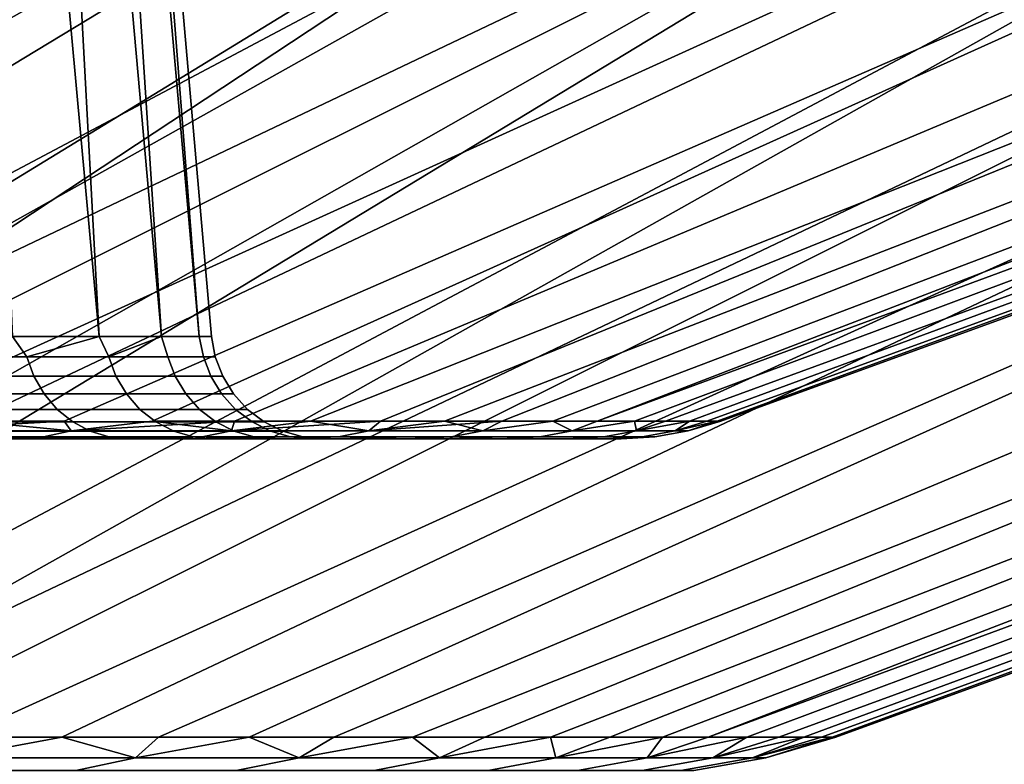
# Model space of a CAD drawing. Header units: metres. Extents: x -109 to 109, y -100 to 76.
# Tile 224 of 337: x -63.43 to -59.04, y 38.85 to 42.17. Entities that reach past the tile are written whole.
import ezdxf

# ---------------------------------------------------------------- set-up
doc = ezdxf.new("R2010")
doc.units = ezdxf.units.M
doc.layers.add('solid_21062310', color=7, linetype='CONTINUOUS')

msp = doc.modelspace()

# ---------------------------------------------------------------- linework, layer by layer
at = {"layer": 'solid_21062310'}
for points in [[(-61.485443, 45.414608, -26.005945), (-63.470852, 45.414608, -27.055265), (-69.02327, 40.378399, -14.362676), (-68.403893, 40.378399, -14.022872)], [(-63.470882, 45.414608, 27.055279), (-61.48547, 45.414608, 26.00596), (-68.403893, 40.378399, 14.022872), (-69.02327, 40.378399, 14.362676)], [(-59.584007, 45.414608, -24.811193), (-61.485443, 45.414608, -26.005945), (-68.403893, 40.378399, -14.022872), (-67.799919, 40.378399, -13.656374)], [(-61.48547, 45.414608, 26.00596), (-59.584023, 45.414608, 24.811203), (-67.799919, 40.378399, 13.656374), (-68.403893, 40.378399, 14.022872)], [(-59.584007, 45.414608, -24.811193), (-67.799919, 40.378399, -13.656374), (-67.212509, 40.378399, -13.263879)], [(-59.584023, 45.414608, 24.811203), (-67.212509, 40.378399, 13.263879), (-67.799919, 40.378399, 13.656374)], [(-57.777172, 45.414608, -23.477686), (-59.584007, 45.414608, -24.811193), (-67.212509, 40.378399, -13.263879), (-66.642784, 40.378399, -12.846137)], [(-59.584023, 45.414608, 24.811203), (-57.777184, 45.414608, 23.477695), (-66.642784, 40.378399, 12.846137), (-67.212509, 40.378399, 13.263879)], [(-57.777172, 45.414608, -23.477686), (-66.642784, 40.378399, -12.846137), (-66.09182, 40.378399, -12.403942)], [(-57.777184, 45.414608, 23.477695), (-66.09182, 40.378399, 12.403942), (-66.642784, 40.378399, 12.846137)], [(-56.075035, 45.414608, -22.01288), (-57.777172, 45.414608, -23.477686), (-66.09182, 40.378399, -12.403942), (-65.560677, 40.378399, -11.938136)], [(-57.777184, 45.414608, 23.477695), (-56.075047, 45.414608, 22.012892), (-65.560677, 40.378399, 11.938137), (-66.09182, 40.378399, 12.403942)], [(-56.075035, 45.414608, -22.01288), (-65.560677, 40.378399, -11.938136), (-65.050354, 40.378399, -11.449606)], [(-54.487133, 45.414608, 20.42498), (-65.050354, 40.378399, 11.449607), (-65.560677, 40.378399, 11.938137), (-56.075047, 45.414608, 22.012892)], [(-56.075035, 45.414608, -22.01288), (-65.050354, 40.378399, -11.449606), (-64.561821, 40.378399, -10.939281), (-54.487122, 45.414608, -20.424967)], [(-64.914383, 40.335075, 11.103917), (-65.050354, 40.378399, 11.449607), (-54.487133, 45.414608, 20.42498), (-64.561821, 40.378399, 10.939282)], [(-53.022308, 45.414608, -18.722822), (-54.487122, 45.414608, -20.424967), (-64.561821, 40.378399, -10.939281), (-64.096024, 40.378399, -10.408134)], [(-54.487133, 45.414608, 20.42498), (-53.02232, 45.414608, 18.722839), (-64.096024, 40.378399, 10.408134), (-64.561821, 40.378399, 10.939282)], [(-64.014442, 40.335075, -10.081386), (-63.653831, 40.378399, -9.857174), (-53.022308, 45.414608, -18.722822), (-64.096024, 40.378399, -10.408134)], [(-64.014442, 40.335075, 10.081386), (-64.096024, 40.378399, 10.408134), (-53.02232, 45.414608, 18.722839), (-63.653831, 40.378399, 9.857175)], [(-51.688793, 45.414608, -16.915976), (-53.022308, 45.414608, -18.722822), (-63.653831, 40.378399, -9.857174), (-63.236095, 40.378399, -9.287451)], [(-53.02232, 45.414608, 18.722839), (-51.688801, 45.414608, 16.915985), (-63.236095, 40.378399, 9.287452), (-63.653831, 40.378399, 9.857175)], [(-63.204456, 40.335075, -8.986217), (-62.843605, 40.378399, -8.700049), (-51.688793, 45.414608, -16.915976), (-63.236095, 40.378399, -9.287451)], [(-63.204456, 40.335075, 8.986217), (-63.236095, 40.378399, 9.287452), (-51.688801, 45.414608, 16.915985), (-62.843605, 40.378399, 8.700049)], [(-50.494038, 45.414608, -15.014528), (-51.688793, 45.414608, -16.915976), (-62.843605, 40.378399, -8.700049), (-62.477116, 40.378399, -8.096087)], [(-51.688801, 45.414608, 16.915985), (-50.49403, 45.414608, 15.014516), (-62.477116, 40.378399, 8.096087), (-62.843605, 40.378399, 8.700049)], [(-49.444717, 45.414608, -13.029114), (-50.494038, 45.414608, -15.014528), (-62.477116, 40.378399, -8.096087), (-62.137314, 40.378399, -7.476713)], [(-50.49403, 45.414608, 15.014516), (-49.444706, 45.414608, 13.029093), (-62.137314, 40.378399, 7.476713), (-62.477116, 40.378399, 8.096087)], [(-49.444717, 45.414608, -13.029114), (-62.137314, 40.378399, -7.476713), (-61.824856, 40.378399, -6.843107)], [(-49.444706, 45.414608, 13.029093), (-61.824856, 40.378399, 6.843107), (-62.137314, 40.378399, 7.476713)], [(-48.546703, 45.414608, -10.970835), (-49.444717, 45.414608, -13.029114), (-61.824856, 40.378399, -6.843107), (-61.540333, 40.378399, -6.196475)], [(-49.444706, 45.414608, 13.029093), (-48.5467, 45.414608, 10.970829), (-61.540333, 40.378399, 6.196476), (-61.824856, 40.378399, 6.843107)], [(-48.546703, 45.414608, -10.970835), (-61.540333, 40.378399, -6.196475), (-61.284286, 40.378399, -5.538047)], [(-48.5467, 45.414608, 10.970829), (-61.284286, 40.378399, 5.538048), (-61.540333, 40.378399, 6.196476)], [(-47.805012, 45.414608, -8.851203), (-48.546703, 45.414608, -10.970835), (-61.284286, 40.378399, -5.538047), (-61.057201, 40.378399, -4.869077)], [(-48.5467, 45.414608, 10.970829), (-47.805016, 45.414608, 8.851211), (-61.057201, 40.378399, 4.869078), (-61.284286, 40.378399, 5.538048)], [(-47.805012, 45.414608, -8.851203), (-61.057201, 40.378399, -4.869077), (-60.859512, 40.378399, -4.190839)], [(-47.223801, 45.414608, 6.68208), (-60.859512, 40.378399, 4.19084), (-61.057201, 40.378399, 4.869078), (-47.805016, 45.414608, 8.851211)], [(-47.805012, 45.414608, -8.851203), (-60.859512, 40.378399, -4.190839), (-60.691597, 40.378399, -3.504624), (-47.223797, 45.414608, -6.682076)], [(-47.223801, 45.414608, 6.68208), (-60.691597, 40.378399, 3.504624), (-60.859512, 40.378399, 4.19084)], [(-46.806309, 45.414608, -4.475582), (-47.223797, 45.414608, -6.682076), (-60.691597, 40.378399, -3.504624), (-60.553776, 40.378399, -2.811738)], [(-47.223801, 45.414608, 6.68208), (-46.806309, 45.414608, 4.475584), (-60.553776, 40.378399, 2.811738), (-60.691597, 40.378399, 3.504624)], [(-46.806309, 45.414608, -4.475582), (-60.553776, 40.378399, -2.811738), (-60.446308, 40.378399, -2.113499)], [(-46.806309, 45.414608, 4.475584), (-60.446308, 40.378399, 2.1135), (-60.553776, 40.378399, 2.811738)], [(-46.554878, 45.414608, -2.244064), (-46.806309, 45.414608, -4.475582), (-60.446308, 40.378399, -2.113499), (-60.369396, 40.378399, -1.411238)], [(-46.806309, 45.414608, 4.475584), (-46.554878, 45.414608, 2.244064), (-60.369396, 40.378399, 1.411239), (-60.446308, 40.378399, 2.1135)], [(-46.554878, 45.414608, -2.244064), (-60.369396, 40.378399, -1.411238), (-60.323193, 40.378399, -0.706291)], [(-46.554878, 45.414608, 2.244064), (-60.323193, 40.378399, 0.706291), (-60.369396, 40.378399, 1.411239)], [(-46.470913, 45.414608), (-46.554878, 45.414608, -2.244064), (-60.323193, 40.378399, -0.706291), (-60.307781, 40.378399)], [(-46.554878, 45.414608, 2.244064), (-46.470913, 45.414608), (-60.307781, 40.378399), (-60.323193, 40.378399, 0.706291)], [(-63.466427, 40.756424, 4.891582), (-63.080418, 40.756424, 3.703568), (-63.467503, 45, 3.707311), (-63.653206, 45, 4.307123)], [(-63.080418, 40.756424, -3.703569), (-63.466427, 40.756424, -4.891582), (-63.653206, 45, -4.307123), (-63.467503, 45, -3.707311)], [(-63.080418, 40.756424, 3.703568), (-63.309692, 45, 3.10061), (-63.467503, 45, 3.707311)], [(-63.080418, 40.756424, -3.703569), (-63.467503, 45, -3.707311), (-63.309692, 45, -3.10061)], [(-63.080418, 40.756424, 3.703568), (-62.802456, 40.756424, 2.485737), (-63.180885, 45, 2.490689), (-63.309692, 45, 3.10061)], [(-62.802456, 40.756424, -2.485737), (-63.080418, 40.756424, -3.703569), (-63.309692, 45, -3.10061), (-63.180885, 45, -2.490689)], [(-62.802456, 40.756424, 2.485737), (-63.080746, 45, 1.876426), (-63.180885, 45, 2.490689)], [(-62.802456, 40.756424, -2.485737), (-63.180885, 45, -2.490689), (-63.080746, 45, -1.876426)], [(-62.802456, 40.756424, 2.485737), (-62.634777, 40.756424, 1.247892), (-63.008884, 45, 1.256556), (-63.080746, 45, 1.876426)], [(-62.634777, 40.756424, -1.247892), (-62.802456, 40.756424, -2.485737), (-63.080746, 45, -1.876426), (-63.008884, 45, -1.256556)], [(-62.634777, 40.756424, 1.247892), (-62.965302, 45, 0.631081), (-63.008884, 45, 1.256556)], [(-62.634777, 40.756424, -1.247892), (-63.008884, 45, -1.256556), (-62.965302, 45, -0.631081)], [(-62.634777, 40.756424, 1.247892), (-62.578735, 40.756424), (-62.950001, 45), (-62.965302, 45, 0.631081)], [(-62.578735, 40.756424), (-62.634777, 40.756424, -1.247892), (-62.965302, 45, -0.631081), (-62.950001, 45)], [(-65.341705, 44.00507, -28.430853), (-63.248264, 44.00507, -27.517494), (-69.440071, 38.968861, -15.140104), (-70.107193, 38.968861, -15.433643)], [(-63.248249, 44.00507, 27.517487), (-65.34169, 44.00507, 28.430847), (-70.107185, 38.968861, 15.43364), (-69.440063, 38.968861, 15.1401)], [(-63.248264, 44.00507, -27.517494), (-68.786392, 38.968861, -14.817744), (-69.440071, 38.968861, -15.140104)], [(-63.248249, 44.00507, 27.517487), (-69.440063, 38.968861, 15.1401), (-68.786385, 38.968861, 14.81774)], [(-63.248264, 44.00507, -27.517494), (-61.228931, 44.00507, -26.450243), (-68.147392, 38.968861, -14.467178), (-68.786392, 38.968861, -14.817744)], [(-61.228916, 44.00507, 26.450235), (-63.248249, 44.00507, 27.517487), (-68.786385, 38.968861, 14.81774), (-68.147385, 38.968861, 14.467174)], [(-61.228931, 44.00507, -26.450243), (-59.294994, 44.00507, -25.235071), (-67.524292, 38.968861, -14.089073), (-68.147392, 38.968861, -14.467178)], [(-59.294979, 44.00507, 25.23506), (-61.228916, 44.00507, 26.450235), (-68.147385, 38.968861, 14.467174), (-67.524284, 38.968861, 14.089068)], [(-59.294994, 44.00507, -25.235071), (-66.918282, 38.968861, -13.684149), (-67.524292, 38.968861, -14.089073)], [(-59.294979, 44.00507, 25.23506), (-67.524284, 38.968861, 14.089068), (-66.918266, 38.968861, 13.684143)], [(-59.294994, 44.00507, -25.235071), (-57.457283, 44.00507, -23.878775), (-66.330505, 38.968861, -13.253177), (-66.918282, 38.968861, -13.684149)], [(-57.457268, 44.00507, 23.878763), (-59.294979, 44.00507, 25.23506), (-66.918266, 38.968861, 13.684143), (-66.330498, 38.968861, 13.253171)], [(-57.457283, 44.00507, -23.878775), (-65.762093, 38.968861, -12.796976), (-66.330505, 38.968861, -13.253177)], [(-57.457268, 44.00507, 23.878763), (-66.330498, 38.968861, 13.253171), (-65.762085, 38.968861, 12.79697)], [(-57.457283, 44.00507, -23.878775), (-55.726067, 44.00507, -22.388941), (-65.214111, 38.968861, -12.316417), (-65.762093, 38.968861, -12.796976)], [(-55.726055, 44.00507, 22.388929), (-57.457268, 44.00507, 23.878763), (-65.762085, 38.968861, 12.79697), (-65.214104, 38.968861, 12.31641)], [(-54.111027, 44.00507, -20.773897), (-64.687622, 38.968861, -11.812412), (-65.214111, 38.968861, -12.316417), (-55.726067, 44.00507, -22.388941)], [(-55.726055, 44.00507, 22.388929), (-65.214104, 38.968861, 12.31641), (-64.687614, 38.968861, 11.812405)], [(-54.111027, 44.00507, -20.773897), (-64.183617, 38.968861, -11.285922), (-64.687622, 38.968861, -11.812412)], [(-55.726055, 44.00507, 22.388929), (-64.687614, 38.968861, 11.812405), (-64.183609, 38.968861, 11.285914), (-54.111015, 44.00507, 20.773884)], [(-54.111027, 44.00507, -20.773897), (-52.621189, 44.00507, -19.042673), (-63.703056, 38.968861, -10.737949), (-64.183617, 38.968861, -11.285922)], [(-52.621178, 44.00507, 19.04266), (-54.111015, 44.00507, 20.773884), (-64.183609, 38.968861, 11.285914), (-63.703049, 38.968861, 10.737942)], [(-52.621189, 44.00507, -19.042673), (-63.246857, 38.968861, -10.169537), (-63.703056, 38.968861, -10.737949)], [(-52.621178, 44.00507, 19.04266), (-63.703049, 38.968861, 10.737942), (-63.246849, 38.968861, 10.169529)], [(-52.621189, 44.00507, -19.042673), (-51.264896, 44.00507, -17.204958), (-62.81588, 38.968861, -9.581766), (-63.246857, 38.968861, -10.169537)], [(-51.264889, 44.00507, 17.204943), (-52.621178, 44.00507, 19.04266), (-63.246849, 38.968861, 10.169529), (-62.815876, 38.968861, 9.581758)], [(-51.264896, 44.00507, -17.204958), (-62.410957, 38.968861, -8.975754), (-62.81588, 38.968861, -9.581766)], [(-51.264889, 44.00507, 17.204943), (-62.815876, 38.968861, 9.581758), (-62.41095, 38.968861, 8.975746)], [(-51.264896, 44.00507, -17.204958), (-50.049732, 44.00507, -15.271028), (-62.032848, 38.968861, -8.352654), (-62.410957, 38.968861, -8.975754)], [(-50.049725, 44.00507, 15.271013), (-51.264889, 44.00507, 17.204943), (-62.41095, 38.968861, 8.975746), (-62.032845, 38.968861, 8.352647)], [(-48.982487, 44.00507, -13.251695), (-61.682278, 38.968861, -7.713654), (-62.032848, 38.968861, -8.352654), (-50.049732, 44.00507, -15.271028)], [(-48.982479, 44.00507, 13.251679), (-50.049725, 44.00507, 15.271013), (-62.032845, 38.968861, 8.352647), (-61.682274, 38.968861, 7.713646)], [(-48.982487, 44.00507, -13.251695), (-61.359913, 38.968861, -7.059968), (-61.682278, 38.968861, -7.713654)], [(-48.982479, 44.00507, 13.251679), (-61.682274, 38.968861, 7.713646), (-61.359913, 38.968861, 7.059961)], [(-48.982487, 44.00507, -13.251695), (-48.06913, 44.00507, -11.158249), (-61.066372, 38.968861, -6.392842), (-61.359913, 38.968861, -7.059968)], [(-48.069122, 44.00507, 11.158234), (-48.982479, 44.00507, 13.251679), (-61.359913, 38.968861, 7.059961), (-61.066368, 38.968861, 6.392835)], [(-48.06913, 44.00507, -11.158249), (-60.802208, 38.968861, -5.713546), (-61.066372, 38.968861, -6.392842)], [(-48.069122, 44.00507, 11.158234), (-61.066368, 38.968861, 6.392835), (-60.802204, 38.968861, 5.713538)], [(-48.06913, 44.00507, -11.158249), (-47.314766, 44.00507, -9.002398), (-60.567924, 38.968861, -5.02337), (-60.802208, 38.968861, -5.713546)], [(-47.314762, 44.00507, 9.002381), (-48.069122, 44.00507, 11.158234), (-60.802204, 38.968861, 5.713538), (-60.567921, 38.968861, 5.02336)], [(-46.723621, 44.00507, -6.796192), (-60.363968, 38.968861, -4.323631), (-60.567924, 38.968861, -5.02337), (-47.314766, 44.00507, -9.002398)], [(-47.314762, 44.00507, 9.002381), (-60.567921, 38.968861, 5.02336), (-60.363964, 38.968861, 4.323617)], [(-46.723621, 44.00507, -6.796192), (-60.190731, 38.968861, -3.615664), (-60.363968, 38.968861, -4.323631)], [(-47.314762, 44.00507, 9.002381), (-60.363964, 38.968861, 4.323617), (-60.190727, 38.968861, 3.615648), (-46.723618, 44.00507, 6.79617)], [(-46.723621, 44.00507, -6.796192), (-46.299, 44.00507, -4.551993), (-60.048538, 38.968861, -2.900818), (-60.190731, 38.968861, -3.615664)], [(-46.298996, 44.00507, 4.55197), (-46.723618, 44.00507, 6.79617), (-60.190727, 38.968861, 3.615648), (-60.048534, 38.968861, 2.900802)], [(-46.299, 44.00507, -4.551993), (-59.937664, 38.968861, -2.180454), (-60.048538, 38.968861, -2.900818)], [(-46.298996, 44.00507, 4.55197), (-60.048534, 38.968861, 2.900802), (-59.937664, 38.968861, 2.18044)], [(-46.299, 44.00507, -4.551993), (-46.043282, 44.00507, -2.282367), (-59.858318, 38.968861, -1.455943), (-59.937664, 38.968861, -2.180454)], [(-46.043278, 44.00507, 2.282352), (-46.298996, 44.00507, 4.55197), (-59.937664, 38.968861, 2.18044), (-59.858318, 38.968861, 1.455932)], [(-46.043282, 44.00507, -2.282367), (-59.81065, 38.968861, -0.728664), (-59.858318, 38.968861, -1.455943)], [(-46.043278, 44.00507, 2.282352), (-59.858318, 38.968861, 1.455932), (-59.81065, 38.968861, 0.728657)], [(-46.043282, 44.00507, -2.282367), (-45.957882, 44.00507), (-59.79475, 38.968861), (-59.81065, 38.968861, -0.728664)], [(-59.81065, 38.968861, 0.728657), (-59.79475, 38.968861), (-45.957882, 44.00507), (-46.043278, 44.00507, 2.282352)], [(-63.868027, 40.665329, -5.890386), (-63.466427, 40.756424, -4.891582), (-63.402714, 40.665329, -4.767022)], [(-63.402714, 40.665329, 4.767022), (-63.466427, 40.756424, 4.891582), (-63.868027, 40.665329, 5.890386)], [(-63.402714, 40.665329, -4.767022), (-63.466427, 40.756424, -4.891582), (-63.080418, 40.756424, -3.703569)], [(-63.402714, 40.665329, 4.767022), (-63.080418, 40.756424, 3.703568), (-63.466427, 40.756424, 4.891582)], [(-63.402714, 40.665329, -4.767022), (-63.080418, 40.756424, -3.703569), (-63.037079, 40.665329, -3.607378)], [(-63.037079, 40.665329, 3.607378), (-63.080418, 40.756424, 3.703568), (-63.402714, 40.665329, 4.767022)], [(-63.037079, 40.665329, -3.607378), (-63.080418, 40.756424, -3.703569), (-62.802456, 40.756424, -2.485737)], [(-63.037079, 40.665329, 3.607378), (-62.802456, 40.756424, 2.485737), (-63.080418, 40.756424, 3.703568)], [(-63.037079, 40.665329, -3.607378), (-62.802456, 40.756424, -2.485737), (-62.773907, 40.665329, -2.42028)], [(-62.773907, 40.665329, 2.42028), (-62.802456, 40.756424, 2.485737), (-63.037079, 40.665329, 3.607378)], [(-62.615196, 40.665329, -1.214763), (-62.773907, 40.665329, -2.42028), (-62.802456, 40.756424, -2.485737), (-62.634777, 40.756424, -1.247892)], [(-62.615196, 40.665329, 1.214763), (-62.634777, 40.756424, 1.247892), (-62.802456, 40.756424, 2.485737), (-62.773907, 40.665329, 2.42028)], [(-62.56216, 40.665329), (-62.615196, 40.665329, -1.214763), (-62.634777, 40.756424, -1.247892), (-62.578735, 40.756424)], [(-62.615196, 40.665329, 1.214763), (-62.56216, 40.665329), (-62.578735, 40.756424), (-62.634777, 40.756424, 1.247892)], [(-63.868027, 40.665329, -5.890386), (-63.402714, 40.665329, -4.767022), (-63.371586, 40.578773, -4.778352), (-63.838005, 40.578773, -5.904386)], [(-63.838005, 40.578773, 5.904386), (-63.371586, 40.578773, 4.778352), (-63.402714, 40.665329, 4.767022), (-63.868027, 40.665329, 5.890386)], [(-63.402714, 40.665329, -4.767022), (-63.037079, 40.665329, -3.607378), (-63.005081, 40.578773, -3.615952), (-63.371586, 40.578773, -4.778352)], [(-63.371586, 40.578773, 4.778352), (-63.005081, 40.578773, 3.615952), (-63.037079, 40.665329, 3.607378), (-63.402714, 40.665329, 4.767022)], [(-63.037079, 40.665329, -3.607378), (-62.773907, 40.665329, -2.42028), (-62.741283, 40.578773, -2.426033), (-63.005081, 40.578773, -3.615952)], [(-63.005081, 40.578773, 3.615952), (-62.741283, 40.578773, 2.426033), (-62.773907, 40.665329, 2.42028), (-63.037079, 40.665329, 3.607378)], [(-62.582195, 40.578773, -1.21765), (-62.741283, 40.578773, -2.426033), (-62.773907, 40.665329, -2.42028), (-62.615196, 40.665329, -1.214763)], [(-62.741283, 40.578773, 2.426033), (-62.582195, 40.578773, 1.21765), (-62.615196, 40.665329, 1.214763), (-62.773907, 40.665329, 2.42028)], [(-62.615196, 40.665329, -1.214763), (-62.56216, 40.665329), (-62.529034, 40.578773), (-62.582195, 40.578773, -1.21765)], [(-62.582195, 40.578773, 1.21765), (-62.529034, 40.578773), (-62.56216, 40.665329), (-62.615196, 40.665329, 1.214763)], [(-63.838005, 40.578773, -5.904386), (-63.371586, 40.578773, -4.778352), (-63.325977, 40.499817, -4.794951), (-63.794018, 40.499817, -5.924897)], [(-63.794018, 40.499817, 5.924897), (-63.325977, 40.499817, 4.794951), (-63.371586, 40.578773, 4.778352), (-63.838005, 40.578773, 5.904386)], [(-62.958202, 40.499817, -3.628514), (-63.325977, 40.499817, -4.794951), (-63.371586, 40.578773, -4.778352), (-63.005081, 40.578773, -3.615952)], [(-63.325977, 40.499817, 4.794951), (-62.958202, 40.499817, 3.628514), (-63.005081, 40.578773, 3.615952), (-63.371586, 40.578773, 4.778352)], [(-62.693489, 40.499817, -2.434461), (-62.958202, 40.499817, -3.628514), (-63.005081, 40.578773, -3.615952), (-62.741283, 40.578773, -2.426033)], [(-62.958202, 40.499817, 3.628514), (-62.693489, 40.499817, 2.434461), (-62.741283, 40.578773, 2.426033), (-63.005081, 40.578773, 3.615952)], [(-62.533848, 40.499817, -1.22188), (-62.693489, 40.499817, -2.434461), (-62.741283, 40.578773, -2.426033), (-62.582195, 40.578773, -1.21765)], [(-62.693489, 40.499817, 2.434461), (-62.533848, 40.499817, 1.22188), (-62.582195, 40.578773, 1.21765), (-62.741283, 40.578773, 2.426033)], [(-62.480499, 40.499817), (-62.533848, 40.499817, -1.22188), (-62.582195, 40.578773, -1.21765), (-62.529034, 40.578773)], [(-62.533848, 40.499817, 1.22188), (-62.480499, 40.499817), (-62.529034, 40.578773), (-62.582195, 40.578773, 1.21765)], [(-63.267464, 40.431175, -4.81625), (-63.737579, 40.431175, -5.951214), (-63.794018, 40.499817, -5.924897), (-63.325977, 40.499817, -4.794951)], [(-63.737579, 40.431175, 5.951214), (-63.267464, 40.431175, 4.81625), (-63.325977, 40.499817, 4.794951), (-63.794018, 40.499817, 5.924897)], [(-62.898052, 40.431175, -3.644631), (-63.267464, 40.431175, -4.81625), (-63.325977, 40.499817, -4.794951), (-62.958202, 40.499817, -3.628514)], [(-63.267464, 40.431175, 4.81625), (-62.898052, 40.431175, 3.644631), (-62.958202, 40.499817, 3.628514), (-63.325977, 40.499817, 4.794951)], [(-62.63216, 40.431175, -2.445274), (-62.898052, 40.431175, -3.644631), (-62.958202, 40.499817, -3.628514), (-62.693489, 40.499817, -2.434461)], [(-62.898052, 40.431175, 3.644631), (-62.63216, 40.431175, 2.445274), (-62.693489, 40.499817, 2.434461), (-62.958202, 40.499817, 3.628514)], [(-62.471813, 40.431175, -1.227307), (-62.63216, 40.431175, -2.445274), (-62.693489, 40.499817, -2.434461), (-62.533848, 40.499817, -1.22188)], [(-62.63216, 40.431175, 2.445274), (-62.471813, 40.431175, 1.227307), (-62.533848, 40.499817, 1.22188), (-62.693489, 40.499817, 2.434461)], [(-62.418228, 40.431175), (-62.471813, 40.431175, -1.227307), (-62.533848, 40.499817, -1.22188), (-62.480499, 40.499817)], [(-62.471813, 40.431175, 1.227307), (-62.418228, 40.431175), (-62.480499, 40.499817), (-62.533848, 40.499817, 1.22188)], [(-63.737579, 40.431175, -5.951214), (-63.267464, 40.431175, -4.81625), (-63.198048, 40.375202, -4.841515), (-63.670631, 40.375202, -5.982433)], [(-63.670631, 40.375202, 5.982433), (-63.198048, 40.375202, 4.841515), (-63.267464, 40.431175, 4.81625), (-63.737579, 40.431175, 5.951214)], [(-63.267464, 40.431175, -4.81625), (-62.898052, 40.431175, -3.644631), (-62.826698, 40.375202, -3.66375), (-63.198048, 40.375202, -4.841515)], [(-62.898052, 40.431175, 3.644631), (-63.267464, 40.431175, 4.81625), (-63.198048, 40.375202, 4.841515), (-62.826698, 40.375202, 3.66375)], [(-62.898052, 40.431175, -3.644631), (-62.63216, 40.431175, -2.445274), (-62.559414, 40.375202, -2.458102), (-62.826698, 40.375202, -3.66375)], [(-62.826698, 40.375202, 3.66375), (-62.559414, 40.375202, 2.458102), (-62.63216, 40.431175, 2.445274), (-62.898052, 40.431175, 3.644631)], [(-62.63216, 40.431175, -2.445274), (-62.471813, 40.431175, -1.227307), (-62.398224, 40.375202, -1.233746), (-62.559414, 40.375202, -2.458102)], [(-62.559414, 40.375202, 2.458102), (-62.398224, 40.375202, 1.233746), (-62.471813, 40.431175, 1.227307), (-62.63216, 40.431175, 2.445274)], [(-62.344357, 40.375202), (-62.398224, 40.375202, -1.233746), (-62.471813, 40.431175, -1.227307), (-62.418228, 40.431175)], [(-62.398224, 40.375202, 1.233746), (-62.344357, 40.375202), (-62.418228, 40.431175), (-62.471813, 40.431175, 1.227307)], [(-64.014442, 40.335075, -10.081386), (-63.204456, 40.335075, -8.986217), (-63.653831, 40.378399, -9.857174)], [(-64.014442, 40.335075, 10.081386), (-63.653831, 40.378399, 9.857175), (-63.236095, 40.378399, 9.287452)], [(-63.204456, 40.335075, 8.986217), (-64.014442, 40.335075, 10.081386), (-63.236095, 40.378399, 9.287452)], [(-63.670631, 40.375202, -5.982433), (-63.198048, 40.375202, -4.841515), (-63.120117, 40.333828, -4.86988), (-63.595467, 40.333828, -6.017482)], [(-63.595467, 40.333828, 6.017482), (-63.120117, 40.333828, 4.86988), (-63.198048, 40.375202, 4.841515), (-63.670631, 40.375202, 5.982433)], [(-63.204456, 40.335075, -8.986217), (-63.236095, 40.378399, -9.287451), (-63.653831, 40.378399, -9.857174)], [(-63.204456, 40.335075, -8.986217), (-62.490273, 40.335075, -7.826304), (-62.843605, 40.378399, -8.700049)], [(-63.204456, 40.335075, 8.986217), (-62.843605, 40.378399, 8.700049), (-62.477116, 40.378399, 8.096087)], [(-62.490273, 40.335075, 7.826304), (-63.204456, 40.335075, 8.986217), (-62.477116, 40.378399, 8.096087)], [(-62.746593, 40.333828, -3.685215), (-63.120117, 40.333828, -4.86988), (-63.198048, 40.375202, -4.841515), (-62.826698, 40.375202, -3.66375)], [(-63.120117, 40.333828, 4.86988), (-62.746593, 40.333828, 3.685215), (-62.826698, 40.375202, 3.66375), (-63.198048, 40.375202, 4.841515)], [(-62.490273, 40.335075, -7.826304), (-62.477116, 40.378399, -8.096087), (-62.843605, 40.378399, -8.700049)], [(-62.477741, 40.333828, -2.472503), (-62.746593, 40.333828, -3.685215), (-62.826698, 40.375202, -3.66375), (-62.559414, 40.375202, -2.458102)], [(-62.746593, 40.333828, 3.685215), (-62.477741, 40.333828, 2.472503), (-62.559414, 40.375202, 2.458102), (-62.826698, 40.375202, 3.66375)], [(-62.315605, 40.333828, -1.240974), (-62.477741, 40.333828, -2.472503), (-62.559414, 40.375202, -2.458102), (-62.398224, 40.375202, -1.233746)], [(-62.477741, 40.333828, 2.472503), (-62.315605, 40.333828, 1.240974), (-62.398224, 40.375202, 1.233746), (-62.559414, 40.375202, 2.458102)], [(-62.490273, 40.335075, -7.826304), (-62.137314, 40.378399, -7.476713), (-62.477116, 40.378399, -8.096087)], [(-62.490273, 40.335075, -7.826304), (-61.877026, 40.335075, -6.610002), (-62.137314, 40.378399, -7.476713)], [(-62.490273, 40.335075, 7.826304), (-62.477116, 40.378399, 8.096087), (-62.137314, 40.378399, 7.476713)], [(-62.490273, 40.335075, 7.826304), (-62.137314, 40.378399, 7.476713), (-61.824856, 40.378399, 6.843107)], [(-61.877026, 40.335075, 6.610002), (-62.490273, 40.335075, 7.826304), (-61.824856, 40.378399, 6.843107)], [(-62.261425, 40.333828), (-62.315605, 40.333828, -1.240974), (-62.398224, 40.375202, -1.233746), (-62.344357, 40.375202)], [(-62.315605, 40.333828, 1.240974), (-62.261425, 40.333828), (-62.344357, 40.375202), (-62.398224, 40.375202, 1.233746)], [(-61.877026, 40.335075, -6.610002), (-61.824856, 40.378399, -6.843107), (-62.137314, 40.378399, -7.476713)], [(-61.877026, 40.335075, -6.610002), (-61.540333, 40.378399, -6.196475), (-61.824856, 40.378399, -6.843107)], [(-61.877026, 40.335075, -6.610002), (-61.369137, 40.335075, -5.346074), (-61.540333, 40.378399, -6.196475)], [(-61.877026, 40.335075, 6.610002), (-61.824856, 40.378399, 6.843107), (-61.540333, 40.378399, 6.196476)], [(-61.877026, 40.335075, 6.610002), (-61.540333, 40.378399, 6.196476), (-61.284286, 40.378399, 5.538048)], [(-61.369137, 40.335075, 5.346074), (-61.877026, 40.335075, 6.610002), (-61.284286, 40.378399, 5.538048)], [(-61.369137, 40.335075, -5.346074), (-61.284286, 40.378399, -5.538047), (-61.540333, 40.378399, -6.196475)], [(-61.369137, 40.335075, -5.346074), (-61.057201, 40.378399, -4.869077), (-61.284286, 40.378399, -5.538047)], [(-61.369137, 40.335075, -5.346074), (-60.970268, 40.335075, -4.043628), (-61.057201, 40.378399, -4.869077)], [(-61.369137, 40.335075, 5.346074), (-61.284286, 40.378399, 5.538048), (-61.057201, 40.378399, 4.869078)], [(-60.970268, 40.335075, 4.043628), (-61.369137, 40.335075, 5.346074), (-61.057201, 40.378399, 4.869078), (-60.859512, 40.378399, 4.19084)], [(-60.970268, 40.335075, -4.043628), (-60.859512, 40.378399, -4.190839), (-61.057201, 40.378399, -4.869077)], [(-60.970268, 40.335075, -4.043628), (-60.691597, 40.378399, -3.504624), (-60.859512, 40.378399, -4.190839)], [(-60.970268, 40.335075, -4.043628), (-60.683289, 40.335075, -2.712047), (-60.691597, 40.378399, -3.504624)], [(-60.970268, 40.335075, 4.043628), (-60.859512, 40.378399, 4.19084), (-60.691597, 40.378399, 3.504624)], [(-60.683289, 40.335075, 2.712047), (-60.970268, 40.335075, 4.043628), (-60.691597, 40.378399, 3.504624), (-60.553776, 40.378399, 2.811738)], [(-60.683289, 40.335075, -2.712047), (-60.553776, 40.378399, -2.811738), (-60.691597, 40.378399, -3.504624)], [(-60.683289, 40.335075, -2.712047), (-60.446308, 40.378399, -2.113499), (-60.553776, 40.378399, -2.811738)], [(-60.683289, 40.335075, -2.712047), (-60.510273, 40.335075, -1.360927), (-60.446308, 40.378399, -2.113499)], [(-60.683289, 40.335075, 2.712047), (-60.553776, 40.378399, 2.811738), (-60.446308, 40.378399, 2.1135)], [(-60.510273, 40.335075, 1.360927), (-60.683289, 40.335075, 2.712047), (-60.446308, 40.378399, 2.1135), (-60.369396, 40.378399, 1.411239)], [(-60.452461, 40.335075), (-60.510273, 40.335075, 1.360927), (-60.323193, 40.378399, 0.706291), (-60.307781, 40.378399)], [(-60.510273, 40.335075, -1.360927), (-60.323193, 40.378399, -0.706291), (-60.369396, 40.378399, -1.411238)], [(-60.510273, 40.335075, -1.360927), (-60.452461, 40.335075), (-60.323193, 40.378399, -0.706291)], [(-60.510273, 40.335075, -1.360927), (-60.369396, 40.378399, -1.411238), (-60.446308, 40.378399, -2.113499)], [(-60.510273, 40.335075, 1.360927), (-60.369396, 40.378399, 1.411239), (-60.323193, 40.378399, 0.706291)], [(-60.452461, 40.335075), (-60.307781, 40.378399), (-60.323193, 40.378399, -0.706291)], [(-63.204456, 40.335075, -8.986217), (-64.014442, 40.335075, -10.081386), (-64.130386, 40.308788, -9.987763), (-63.327927, 40.308788, -8.902766)], [(-64.014442, 40.335075, 10.081386), (-63.204456, 40.335075, 8.986217), (-63.327927, 40.308788, 8.902766), (-64.130386, 40.308788, 9.987763)], [(-63.036346, 40.308472, -4.900369), (-63.514675, 40.308472, -6.055156), (-63.595467, 40.333828, -6.017482), (-63.120117, 40.333828, -4.86988)], [(-63.514675, 40.308472, 6.055156), (-63.036346, 40.308472, 4.900369), (-63.120117, 40.333828, 4.86988), (-63.595467, 40.333828, 6.017482)], [(-62.490273, 40.335075, -7.826304), (-63.204456, 40.335075, -8.986217), (-63.327927, 40.308788, -8.902766), (-62.620373, 40.308788, -7.753624)], [(-63.204456, 40.335075, 8.986217), (-62.490273, 40.335075, 7.826304), (-62.620373, 40.308788, 7.753624), (-63.327927, 40.308788, 8.902766)], [(-62.660484, 40.308472, -3.708287), (-63.036346, 40.308472, -4.900369), (-63.120117, 40.333828, -4.86988), (-62.746593, 40.333828, -3.685215)], [(-62.746593, 40.333828, 3.685215), (-63.120117, 40.333828, 4.86988), (-63.036346, 40.308472, 4.900369), (-62.660484, 40.308472, 3.708287)], [(-62.746593, 40.333828, -3.685215), (-62.477741, 40.333828, -2.472503), (-62.38995, 40.308472, -2.487982), (-62.660484, 40.308472, -3.708287)], [(-62.660484, 40.308472, 3.708287), (-62.38995, 40.308472, 2.487982), (-62.477741, 40.333828, 2.472503), (-62.746593, 40.333828, 3.685215)], [(-61.877026, 40.335075, -6.610002), (-62.490273, 40.335075, -7.826304), (-62.620373, 40.308788, -7.753624), (-62.012821, 40.308788, -6.548617)], [(-62.490273, 40.335075, 7.826304), (-61.877026, 40.335075, 6.610002), (-62.012821, 40.308788, 6.548617), (-62.620373, 40.308788, 7.753624)], [(-62.226803, 40.308472, -1.248743), (-62.38995, 40.308472, -2.487982), (-62.477741, 40.333828, -2.472503), (-62.315605, 40.333828, -1.240974)], [(-62.38995, 40.308472, 2.487982), (-62.226803, 40.308472, 1.248743), (-62.315605, 40.333828, 1.240974), (-62.477741, 40.333828, 2.472503)], [(-62.172279, 40.308472), (-62.226803, 40.308472, -1.248743), (-62.315605, 40.333828, -1.240974), (-62.261425, 40.333828)], [(-62.226803, 40.308472, 1.248743), (-62.172279, 40.308472), (-62.261425, 40.333828), (-62.315605, 40.333828, 1.240974)], [(-61.369137, 40.335075, -5.346074), (-61.877026, 40.335075, -6.610002), (-62.012821, 40.308788, -6.548617), (-61.509651, 40.308788, -5.296427)], [(-61.877026, 40.335075, 6.610002), (-61.369137, 40.335075, 5.346074), (-61.509651, 40.308788, 5.296427), (-62.012821, 40.308788, 6.548617)], [(-60.970268, 40.335075, -4.043628), (-61.369137, 40.335075, -5.346074), (-61.509651, 40.308788, -5.296427), (-61.114487, 40.308788, -4.006076)], [(-61.369137, 40.335075, 5.346074), (-60.970268, 40.335075, 4.043628), (-61.114487, 40.308788, 4.006076), (-61.509651, 40.308788, 5.296427)], [(-60.683289, 40.335075, -2.712047), (-60.970268, 40.335075, -4.043628), (-61.114487, 40.308788, -4.006076), (-60.830173, 40.308788, -2.686862)], [(-60.970268, 40.335075, 4.043628), (-60.683289, 40.335075, 2.712047), (-60.830173, 40.308788, 2.686862), (-61.114487, 40.308788, 4.006076)], [(-60.510273, 40.335075, -1.360927), (-60.683289, 40.335075, -2.712047), (-60.830173, 40.308788, -2.686862), (-60.65876, 40.308788, -1.348288)], [(-60.683289, 40.335075, 2.712047), (-60.510273, 40.335075, 1.360927), (-60.65876, 40.308788, 1.348288), (-60.830173, 40.308788, 2.686862)], [(-60.452461, 40.335075), (-60.510273, 40.335075, -1.360927), (-60.65876, 40.308788, -1.348288), (-60.601486, 40.308788)], [(-60.601486, 40.308788), (-60.65876, 40.308788, 1.348288), (-60.510273, 40.335075, 1.360927), (-60.452461, 40.335075)], [(-64.117813, 40.299999, -7.389087), (-62.865631, 40.299999, -7.879479), (-63.602932, 40.299999, -9.035637), (-64.829742, 40.299999, -8.468278)], [(-64.117798, 40.299999, 7.389069), (-64.829727, 40.299999, 8.468259), (-63.602936, 40.299999, 9.035644), (-62.865635, 40.299999, 7.879485)], [(-63.327927, 40.308788, 8.902766), (-63.602936, 40.299999, 9.035644), (-64.130386, 40.308788, 9.987763)], [(-64.130386, 40.308788, -9.987763), (-63.602932, 40.299999, -9.035637), (-63.327927, 40.308788, -8.902766)], [(-63.504841, 40.299999, -6.247768), (-62.229622, 40.299999, -6.658187), (-62.865631, 40.299999, -7.879479), (-64.117813, 40.299999, -7.389087)], [(-63.504829, 40.299999, 6.247749), (-64.117798, 40.299999, 7.389069), (-62.865635, 40.299999, 7.879485), (-62.229622, 40.299999, 6.658192)], [(-63.327927, 40.308788, 8.902766), (-62.865635, 40.299999, 7.879485), (-63.602936, 40.299999, 9.035644)], [(-63.327927, 40.308788, -8.902766), (-63.602932, 40.299999, -9.035637), (-62.865631, 40.299999, -7.879479)], [(-63.514675, 40.308472, -6.055156), (-62.997128, 40.299999, -5.058594), (-63.504841, 40.299999, -6.247768)], [(-63.514675, 40.308472, -6.055156), (-63.036346, 40.308472, -4.900369), (-62.997128, 40.299999, -5.058594)], [(-63.514675, 40.308472, 6.055156), (-63.504829, 40.299999, 6.247749), (-62.99712, 40.299999, 5.05857)], [(-63.036346, 40.308472, 4.900369), (-63.514675, 40.308472, 6.055156), (-62.99712, 40.299999, 5.05857)], [(-62.997128, 40.299999, -5.058594), (-61.703888, 40.299999, -5.390677), (-62.229622, 40.299999, -6.658187), (-63.504841, 40.299999, -6.247768)], [(-62.99712, 40.299999, 5.05857), (-63.504829, 40.299999, 6.247749), (-62.229622, 40.299999, 6.658192), (-61.703892, 40.299999, 5.390682)], [(-62.620373, 40.308788, 7.753624), (-62.865635, 40.299999, 7.879485), (-63.327927, 40.308788, 8.902766)], [(-63.327927, 40.308788, -8.902766), (-62.865631, 40.299999, -7.879479), (-62.620373, 40.308788, -7.753624)], [(-63.036346, 40.308472, -4.900369), (-62.597805, 40.299999, -3.824555), (-62.997128, 40.299999, -5.058594)], [(-63.036346, 40.308472, -4.900369), (-62.660484, 40.308472, -3.708287), (-62.597805, 40.299999, -3.824555)], [(-63.036346, 40.308472, 4.900369), (-62.99712, 40.299999, 5.05857), (-62.597794, 40.299999, 3.824517)], [(-62.660484, 40.308472, 3.708287), (-63.036346, 40.308472, 4.900369), (-62.597794, 40.299999, 3.824517)], [(-62.597805, 40.299999, -3.824555), (-61.289936, 40.299999, -4.077658), (-61.703888, 40.299999, -5.390677), (-62.997128, 40.299999, -5.058594)], [(-62.597794, 40.299999, 3.824517), (-62.99712, 40.299999, 5.05857), (-61.703892, 40.299999, 5.390682), (-61.289936, 40.299999, 4.077662)], [(-62.620373, 40.308788, 7.753624), (-62.229622, 40.299999, 6.658192), (-62.865635, 40.299999, 7.879485)], [(-62.620373, 40.308788, -7.753624), (-62.865631, 40.299999, -7.879479), (-62.229622, 40.299999, -6.658187)], [(-62.660484, 40.308472, -3.708287), (-62.310314, 40.299999, -2.563576), (-62.597805, 40.299999, -3.824555)], [(-62.660484, 40.308472, -3.708287), (-62.38995, 40.308472, -2.487982), (-62.310314, 40.299999, -2.563576)], [(-62.660484, 40.308472, 3.708287), (-62.597794, 40.299999, 3.824517), (-62.310307, 40.299999, 2.563533)], [(-62.38995, 40.308472, 2.487982), (-62.660484, 40.308472, 3.708287), (-62.310307, 40.299999, 2.563533)], [(-62.012821, 40.308788, 6.548617), (-62.229622, 40.299999, 6.658192), (-62.620373, 40.308788, 7.753624)], [(-62.620373, 40.308788, -7.753624), (-62.229622, 40.299999, -6.658187), (-62.012821, 40.308788, -6.548617)], [(-62.310314, 40.299999, -2.563576), (-60.992115, 40.299999, -2.737151), (-61.289936, 40.299999, -4.077658), (-62.597805, 40.299999, -3.824555)], [(-62.310307, 40.299999, 2.563533), (-62.597794, 40.299999, 3.824517), (-61.289936, 40.299999, 4.077662), (-60.992115, 40.299999, 2.737154)], [(-62.226803, 40.308472, -1.248743), (-62.138416, 40.299999, -1.290687), (-62.310314, 40.299999, -2.563576), (-62.38995, 40.308472, -2.487982)], [(-62.226803, 40.308472, 1.248743), (-62.38995, 40.308472, 2.487982), (-62.310307, 40.299999, 2.563533), (-62.138412, 40.299999, 1.290658)], [(-62.138416, 40.299999, -1.290687), (-60.813404, 40.299999, -1.379557), (-60.992115, 40.299999, -2.737151), (-62.310314, 40.299999, -2.563576)], [(-62.138412, 40.299999, 1.290658), (-62.310307, 40.299999, 2.563533), (-60.992115, 40.299999, 2.737154), (-60.813404, 40.299999, 1.379558)], [(-62.012821, 40.308788, 6.548617), (-61.703892, 40.299999, 5.390682), (-62.229622, 40.299999, 6.658192)], [(-62.012821, 40.308788, -6.548617), (-62.229622, 40.299999, -6.658187), (-61.703888, 40.299999, -5.390677)], [(-62.226803, 40.308472, -1.248743), (-62.172279, 40.308472), (-62.080639, 40.299999), (-62.138416, 40.299999, -1.290687)], [(-62.172279, 40.308472), (-62.226803, 40.308472, 1.248743), (-62.138412, 40.299999, 1.290658), (-62.080639, 40.299999)], [(-62.138416, 40.299999, -1.290687), (-62.080639, 40.299999), (-60.752407, 40.299999), (-60.813404, 40.299999, -1.379557)], [(-62.080639, 40.299999), (-62.138412, 40.299999, 1.290658), (-60.813404, 40.299999, 1.379558), (-60.752407, 40.299999)], [(-61.509651, 40.308788, 5.296427), (-61.703892, 40.299999, 5.390682), (-62.012821, 40.308788, 6.548617)], [(-62.012821, 40.308788, -6.548617), (-61.703888, 40.299999, -5.390677), (-61.509651, 40.308788, -5.296427)], [(-61.509651, 40.308788, 5.296427), (-61.289936, 40.299999, 4.077662), (-61.703892, 40.299999, 5.390682)], [(-61.509651, 40.308788, -5.296427), (-61.703888, 40.299999, -5.390677), (-61.289936, 40.299999, -4.077658)], [(-61.114487, 40.308788, 4.006076), (-61.289936, 40.299999, 4.077662), (-61.509651, 40.308788, 5.296427)], [(-61.509651, 40.308788, -5.296427), (-61.289936, 40.299999, -4.077658), (-61.114487, 40.308788, -4.006076)], [(-60.830173, 40.308788, 2.686862), (-60.992115, 40.299999, 2.737154), (-61.289936, 40.299999, 4.077662), (-61.114487, 40.308788, 4.006076)], [(-60.830173, 40.308788, -2.686862), (-61.114487, 40.308788, -4.006076), (-61.289936, 40.299999, -4.077658), (-60.992115, 40.299999, -2.737151)], [(-60.65876, 40.308788, 1.348288), (-60.813404, 40.299999, 1.379558), (-60.992115, 40.299999, 2.737154), (-60.830173, 40.308788, 2.686862)], [(-60.65876, 40.308788, -1.348288), (-60.830173, 40.308788, -2.686862), (-60.992115, 40.299999, -2.737151), (-60.813404, 40.299999, -1.379557)], [(-60.65876, 40.308788, 1.348288), (-60.601486, 40.308788), (-60.752407, 40.299999), (-60.813404, 40.299999, 1.379558)], [(-60.601486, 40.308788), (-60.65876, 40.308788, -1.348288), (-60.813404, 40.299999, -1.379557), (-60.752407, 40.299999)], [(-63.745167, 38.875549, -10.298809), (-63.703056, 38.968861, -10.737949), (-63.246857, 38.968861, -10.169537)], [(-62.917717, 38.875549, -9.180021), (-63.745167, 38.875549, -10.298809), (-63.246857, 38.968861, -10.169537), (-62.81588, 38.968861, -9.581766)], [(-63.745167, 38.875549, 10.298809), (-63.246849, 38.968861, 10.169529), (-63.703049, 38.968861, 10.737942)], [(-62.917717, 38.875549, 9.180021), (-63.246849, 38.968861, 10.169529), (-63.745167, 38.875549, 10.298809)], [(-62.917717, 38.875549, 9.180021), (-62.815876, 38.968861, 9.581758), (-63.246849, 38.968861, 10.169529)], [(-62.917717, 38.875549, -9.180021), (-62.81588, 38.968861, -9.581766), (-62.410957, 38.968861, -8.975754)], [(-62.188126, 38.875549, -7.995092), (-62.917717, 38.875549, -9.180021), (-62.410957, 38.968861, -8.975754), (-62.032848, 38.968861, -8.352654)], [(-62.917717, 38.875549, 9.180021), (-62.41095, 38.968861, 8.975746), (-62.815876, 38.968861, 9.581758)], [(-62.188126, 38.875549, 7.995092), (-62.41095, 38.968861, 8.975746), (-62.917717, 38.875549, 9.180021)], [(-62.188126, 38.875549, 7.995092), (-62.032845, 38.968861, 8.352647), (-62.41095, 38.968861, 8.975746)], [(-62.188126, 38.875549, -7.995092), (-62.032848, 38.968861, -8.352654), (-61.682278, 38.968861, -7.713654)], [(-61.561653, 38.875549, -6.752558), (-62.188126, 38.875549, -7.995092), (-61.682278, 38.968861, -7.713654), (-61.359913, 38.968861, -7.059968)], [(-62.188126, 38.875549, 7.995092), (-61.682274, 38.968861, 7.713646), (-62.032845, 38.968861, 8.352647)], [(-61.561653, 38.875549, 6.752558), (-61.682274, 38.968861, 7.713646), (-62.188126, 38.875549, 7.995092)], [(-61.561653, 38.875549, 6.752558), (-61.359913, 38.968861, 7.059961), (-61.682274, 38.968861, 7.713646)], [(-61.561653, 38.875549, -6.752558), (-61.359913, 38.968861, -7.059968), (-61.066372, 38.968861, -6.392842)], [(-61.042812, 38.875549, -5.461372), (-61.561653, 38.875549, -6.752558), (-61.066372, 38.968861, -6.392842), (-60.802208, 38.968861, -5.713546)], [(-61.561653, 38.875549, 6.752558), (-61.066368, 38.968861, 6.392835), (-61.359913, 38.968861, 7.059961)], [(-61.042812, 38.875549, 5.461372), (-61.066368, 38.968861, 6.392835), (-61.561653, 38.875549, 6.752558)], [(-61.042812, 38.875549, 5.461372), (-60.802204, 38.968861, 5.713538), (-61.066368, 38.968861, 6.392835)], [(-61.042812, 38.875549, -5.461372), (-60.802208, 38.968861, -5.713546), (-60.567924, 38.968861, -5.02337)], [(-60.635342, 38.875549, -4.130836), (-61.042812, 38.875549, -5.461372), (-60.567924, 38.968861, -5.02337), (-60.363968, 38.968861, -4.323631)], [(-61.042812, 38.875549, 5.461372), (-60.567921, 38.968861, 5.02336), (-60.802204, 38.968861, 5.713538)], [(-60.635342, 38.875549, 4.130836), (-60.567921, 38.968861, 5.02336), (-61.042812, 38.875549, 5.461372)], [(-60.635342, 38.875549, -4.130836), (-60.363968, 38.968861, -4.323631), (-60.190731, 38.968861, -3.615664)], [(-60.342175, 38.875549, -2.770538), (-60.635342, 38.875549, -4.130836), (-60.190731, 38.968861, -3.615664), (-60.048538, 38.968861, -2.900818)], [(-60.635342, 38.875549, 4.130836), (-60.190727, 38.968861, 3.615648), (-60.363964, 38.968861, 4.323617)], [(-60.342175, 38.875549, 2.770538), (-60.190727, 38.968861, 3.615648), (-60.635342, 38.875549, 4.130836)], [(-60.635342, 38.875549, 4.130836), (-60.363964, 38.968861, 4.323617), (-60.567921, 38.968861, 5.02336)], [(-60.342175, 38.875549, -2.770538), (-60.048538, 38.968861, -2.900818), (-59.937664, 38.968861, -2.180454)], [(-60.165424, 38.875549, -1.390277), (-60.342175, 38.875549, -2.770538), (-59.937664, 38.968861, -2.180454), (-59.858318, 38.968861, -1.455943)], [(-60.342175, 38.875549, 2.770538), (-59.937664, 38.968861, 2.18044), (-60.048534, 38.968861, 2.900802)], [(-60.165424, 38.875549, 1.390277), (-59.937664, 38.968861, 2.18044), (-60.342175, 38.875549, 2.770538)], [(-60.342175, 38.875549, 2.770538), (-60.048534, 38.968861, 2.900802), (-60.190727, 38.968861, 3.615648)], [(-60.165424, 38.875549, -1.390277), (-59.858318, 38.968861, -1.455943), (-59.81065, 38.968861, -0.728664)], [(-60.106365, 38.875549), (-60.165424, 38.875549, -1.390277), (-59.81065, 38.968861, -0.728664), (-59.79475, 38.968861)], [(-60.165424, 38.875549, 1.390277), (-59.81065, 38.968861, 0.728657), (-59.858318, 38.968861, 1.455932)], [(-60.106365, 38.875549), (-59.81065, 38.968861, 0.728657), (-60.165424, 38.875549, 1.390277)], [(-60.165424, 38.875549, 1.390277), (-59.858318, 38.968861, 1.455932), (-59.937664, 38.968861, 2.18044)], [(-60.106365, 38.875549), (-59.79475, 38.968861), (-59.81065, 38.968861, 0.728657)], [(-63.745167, 38.875549, -10.298809), (-62.917717, 38.875549, -9.180021), (-63.183651, 38.818932, -9.00028), (-63.994904, 38.818932, -10.097161)], [(-63.994904, 38.818932, 10.097161), (-63.183651, 38.818932, 9.00028), (-62.917717, 38.875549, 9.180021), (-63.745167, 38.875549, 10.298809)], [(-62.917717, 38.875549, -9.180021), (-62.188126, 38.875549, -7.995092), (-62.468346, 38.818932, -7.838552), (-63.183651, 38.818932, -9.00028)], [(-63.183651, 38.818932, 9.00028), (-62.468346, 38.818932, 7.838552), (-62.188126, 38.875549, 7.995092), (-62.917717, 38.875549, 9.180021)], [(-62.188126, 38.875549, -7.995092), (-61.561653, 38.875549, -6.752558), (-61.854141, 38.818932, -6.620346), (-62.468346, 38.818932, -7.838552)], [(-62.468346, 38.818932, 7.838552), (-61.854141, 38.818932, 6.620346), (-61.561653, 38.875549, 6.752558), (-62.188126, 38.875549, 7.995092)], [(-61.345459, 38.818932, -5.35444), (-61.854141, 38.818932, -6.620346), (-61.561653, 38.875549, -6.752558), (-61.042812, 38.875549, -5.461372)], [(-61.854141, 38.818932, 6.620346), (-61.345459, 38.818932, 5.35444), (-61.042812, 38.875549, 5.461372), (-61.561653, 38.875549, 6.752558)], [(-60.945965, 38.818932, -4.049956), (-61.345459, 38.818932, -5.35444), (-61.042812, 38.875549, -5.461372), (-60.635342, 38.875549, -4.130836)], [(-61.345459, 38.818932, 5.35444), (-60.945965, 38.818932, 4.049956), (-60.635342, 38.875549, 4.130836), (-61.042812, 38.875549, 5.461372)], [(-60.658539, 38.818932, -2.716291), (-60.945965, 38.818932, -4.049956), (-60.635342, 38.875549, -4.130836), (-60.342175, 38.875549, -2.770538)], [(-60.945965, 38.818932, 4.049956), (-60.658539, 38.818932, 2.716291), (-60.342175, 38.875549, 2.770538), (-60.635342, 38.875549, 4.130836)], [(-60.485249, 38.818932, -1.363056), (-60.658539, 38.818932, -2.716291), (-60.342175, 38.875549, -2.770538), (-60.165424, 38.875549, -1.390277)], [(-60.658539, 38.818932, 2.716291), (-60.485249, 38.818932, 1.363056), (-60.165424, 38.875549, 1.390277), (-60.342175, 38.875549, 2.770538)], [(-60.165424, 38.875549, -1.390277), (-60.106365, 38.875549), (-60.427349, 38.818932), (-60.485249, 38.818932, -1.363056)], [(-60.485249, 38.818932, 1.363056), (-60.427349, 38.818932), (-60.106365, 38.875549), (-60.165424, 38.875549, 1.390277)]]:
    msp.add_3dface(points, dxfattribs=at)

doc.saveas('drawing.dxf')
